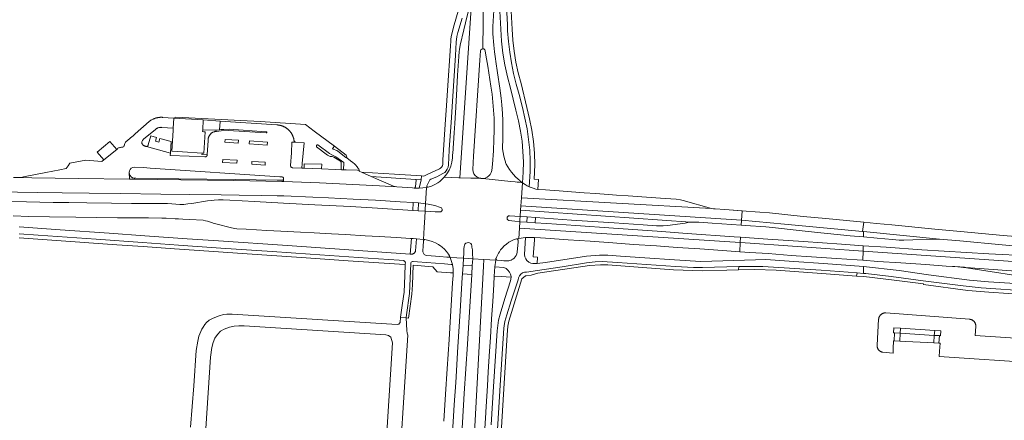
# Model space of a CAD drawing. Extents: x 146402 to 164798, y 455483 to 464134.
# Tile 354 of 575: x 157034 to 157474, y 461541 to 461721. Entities that reach past the tile are written whole.
import ezdxf

# ---------------------------------------------------------------- set-up
doc = ezdxf.new("R2010")
doc.units = 0
doc.header["$LTSCALE"] = 0.2
for name, color, linetype, lineweight in [('B-XX-VH-VERHARDING_ASFALT-GV', 252, 'CONTINUOUS', 18), ('B-XX-VH-VERHARDING_BETONSTRAATSTEEN-GV', 252, 'CONTINUOUS', 18), ('B-XX-VH-VERHARDING_TEGEL-GV', 252, 'CONTINUOUS', 18)]:
    doc.layers.add(name, color=color, linetype=linetype, lineweight=lineweight)

msp = doc.modelspace()

# ---------------------------------------------------------------- linework, layer by layer
at = {"layer": 'B-XX-VH-VERHARDING_ASFALT-GV'}
for points in [[(157234.885, 461725.305), (157233.417, 461719.253), (157232.672, 461716.098), (157231.012, 461709.293), (157230.743, 461707.341), (157230.545, 461706.343), (157230.398, 461704.109), (157229.873, 461695.892), (157229.485, 461689.658), (157228.987, 461681.48), (157228.554, 461674.27), (157228.284, 461670.054), (157227.672, 461660.817), (157227.642, 461660.288), (157227.528, 461658.85), (157227.263, 461656.946), (157226.752, 461655.093), (157226.005, 461653.322), (157225.033, 461651.664), (157223.854, 461650.146), (157230.367, 461649.963), (157230.919, 461649.947), (157232.758, 461679.013), (157236.322, 461732.606)], [(157241.406, 461731.475), (157241.093, 461707.656), (157241.577, 461707.549), (157241.959, 461707.233), (157242.155, 461706.778), (157242.524, 461704.803), (157243.338, 461699.895), (157244.725, 461690.96), (157245.253, 461687.397), (157245.664, 461683.818), (157245.957, 461680.227), (157246.131, 461676.629), (157246.187, 461673.027), (157246.181, 461671.009), (157246.111, 461667), (157245.878, 461662.006), (157245.449, 461656.015), (157245.175, 461653.218), (157244.907, 461652.3), (157244.444, 461651.462), (157243.808, 461650.747), (157243.031, 461650.189), (157242.15, 461649.816), (157241.209, 461649.645), (157240.8, 461649.662), (157241.205, 461649.606), (157249.448, 461648.759), (157253.651, 461648.307), (157255.616, 461648.095), (157256.505, 461647.999), (157257.173, 461647.928), (157257.422, 461647.901), (157258.326, 461647.804), (157258.899, 461647.742), (157258.477, 461648.045), (157257.889, 461648.439), (157257.609, 461648.694), (157256.96, 461649.293), (157255.786, 461650.317), (157254.832, 461651.377), (157253.938, 461652.489), (157253.106, 461653.648), (157252.34, 461654.851), (157251.641, 461656.094), (157251.334, 461656.786), (157251.24, 461657.056), (157250.939, 461657.935), (157250.481, 461659.543), (157250.158, 461661.182), (157249.971, 461662.843), (157249.921, 461664.514), (157250.01, 461666.183), (157250.06, 461668.172), (157250.068, 461671.173), (157250.059, 461673.396), (157250.019, 461675.584), (157249.876, 461678.611), (157249.594, 461682.592), (157249.288, 461685.572), (157249.039, 461687.797), (157248.753, 461690.007), (157247.764, 461696.931), (157247.006, 461701.893), (157246.823, 461703.114), (157246.368, 461706.301), (157246.017, 461709.297), (157245.643, 461714.311), (157245.641, 461716.322), (157245.664, 461717.55), (157246.115, 461724.755)], [(157248.514, 461727.178), (157249.119, 461716.467), (157249.462, 461711.087), (157250.077, 461705.732), (157250.961, 461700.414), (157252.113, 461695.148), (157253.529, 461689.947), (157255.938, 461680.212), (157257.014, 461675.345), (157257.966, 461670.844), (157258.66, 461666.295), (157259.093, 461661.715), (157259.265, 461657.117), (157259.174, 461652.517), (157258.899, 461647.742), (157260.059, 461646.87), (157260.987, 461646.304), (157261.877, 461645.865), (157262.291, 461652.756), (157262.33, 461657.551), (157262.11, 461662.341), (157261.631, 461667.113), (157260.895, 461671.851), (157259.904, 461676.543), (157258.83, 461681.422), (157257.367, 461687.235), (157256.015, 461691.875), (157254.859, 461696.567), (157253.901, 461701.304), (157253.143, 461706.077), (157252.586, 461710.877), (157252.231, 461715.697), (157252.102, 461718.309), (157251.525, 461729.385)], [(157230.119, 461724.405), (157228.332, 461718.383), (157227.371, 461714.941), (157226.961, 461712.997), (157226.842, 461711.993), (157226.753, 461710.99), (157226.619, 461709.015), (157225.288, 461689.024), (157224.7, 461680.03), (157224.423, 461676), (157223.285, 461658.01), (157223.179, 461655.992), (157223.027, 461655.342), (157222.719, 461654.749), (157222.272, 461654.252), (157221.717, 461653.882), (157221.086, 461653.662), (157220.041, 461653.162), (157216.53, 461651.482), (157214.734, 461650.723), (157213.729, 461650.769), (157213.597, 461649.042), (157212.693, 461645.221), (157215.891, 461645.574), (157215.894, 461645.626), (157216.448, 461645.719), (157216.655, 461645.722), (157216.447, 461645.731), (157216.262, 461645.826), (157216.132, 461645.989), (157216.082, 461646.191), (157216.12, 461646.396), (157217.288, 461648.764), (157217.489, 461649.074), (157217.84, 461649.286), (157220.626, 461650.383), (157223.287, 461651.782), (157224.078, 461652.321), (157224.741, 461653.012), (157225.246, 461653.825), (157225.572, 461654.725), (157225.705, 461655.673), (157226.118, 461662.239), (157226.145, 461662.532), (157226.952, 461674.607), (157227.715, 461686.389), (157228.902, 461704.668), (157229.277, 461710.57), (157229.576, 461713.109), (157229.962, 461714.853), (157231.959, 461721.286)], [(157023.969, 461643.712), (157041.976, 461643.418), (157052.993, 461643.252), (157065.01, 461643.066), (157079.053, 461642.867), (157097.045, 461642.568), (157110.058, 461642.401), (157124.084, 461642.237), (157132.106, 461642.153), (157142.116, 461641.982), (157149.124, 461641.873), (157152.121, 461641.863), (157165.109, 461641.315), (157172.123, 461641.035), (157183.117, 461640.431), (157193.095, 461639.891), (157204.15, 461639.225), (157209.971, 461638.859), (157212.295, 461638.713), (157215.489, 461638.347), (157215.891, 461645.574), (157212.693, 461645.221), (157210.59, 461645.308), (157210.489, 461645.312), (157209.742, 461645.372), (157202.741, 461645.835), (157194.869, 461646.331), (157168.037, 461647.706), (157151.948, 461648.286), (157151.305, 461648.309), (157129.707, 461648.656), (157106.089, 461648.969), (157085.545, 461649.242), (157083.075, 461649.281), (157060.291, 461649.642), (157039.447, 461649.967), (157034.194, 461650.042), (157031.168, 461650.088)], [(157031.064, 461632.866), (157038.07, 461632.653), (157047.329, 461632.482), (157059.106, 461632.309), (157068.381, 461632.151), (157077.746, 461632.076), (157086.351, 461632.009), (157087.566, 461632.002), (157091.568, 461631.97), (157097.569, 461631.93), (157099.575, 461631.881), (157103.585, 461631.617), (157104.817, 461631.559), (157105.045, 461631.554), (157107.018, 461631.445), (157110.004, 461631.244), (157116.023, 461630.904), (157117.039, 461630.703), (157118.027, 461630.454), (157120.176, 461629.792), (157120.525, 461629.702), (157122.294, 461629.217), (157128.135, 461627.652), (157130.058, 461627.194), (157131.047, 461627.119), (157135.273, 461626.882), (157144.518, 461626.393), (157150.724, 461626.058), (157159.547, 461625.614), (157165.702, 461625.303), (157173.483, 461624.871), (157179.732, 461624.531), (157188.477, 461624.036), (157194.707, 461623.67), (157202.462, 461623.197), (157208.711, 461622.835), (157209.166, 461622.794), (157210.044, 461622.715), (157211.524, 461622.572), (157214.562, 461622.302), (157214.87, 461627.648), (157215.131, 461632.191), (157215.292, 461634.98), (157212.173, 461635.203), (157209.893, 461635.352), (157193.967, 461636.39), (157181.978, 461637.053), (157165.968, 461637.904), (157151.953, 461638.612), (157138.965, 461639.283), (157127.966, 461639.879), (157124.977, 461640.047), (157122.959, 461640.051), (157120.958, 461639.966), (157119.983, 461639.841), (157117.979, 461639.563), (157111.039, 461638.497), (157109.256, 461638.218), (157107.459, 461638.054), (157105.655, 461638.006), (157103.851, 461638.074), (157102.056, 461638.258), (157100.044, 461638.357), (157098.053, 461638.397), (157084.048, 461638.494), (157075.002, 461638.578), (157064.002, 461638.713), (157055.978, 461638.811), (157048.972, 461638.918), (157036.975, 461639.16), (157022.988, 461639.502)], [(157033.729, 461624.827), (157042.274, 461624.221), (157068.204, 461622.407), (157088.866, 461620.948), (157105.088, 461619.821), (157124.026, 461618.506), (157146.956, 461616.94), (157163.919, 461615.75), (157189.822, 461613.975), (157203.764, 461613.024), (157205.527, 461612.881), (157205.616, 461612.872), (157205.704, 461612.856), (157205.791, 461612.832), (157205.874, 461612.8), (157205.955, 461612.761), (157206.032, 461612.715), (157206.104, 461612.662), (157206.171, 461612.603), (157206.233, 461612.538), (157206.289, 461612.468), (157206.338, 461612.393), (157206.381, 461612.314), (157206.416, 461612.232), (157206.444, 461612.147), (157206.464, 461612.059), (157206.476, 461611.971), (157206.48, 461611.881), (157206.478, 461611.811), (157206.444, 461611.402), (157206.449, 461611.104), (157206.227, 461606.285), (157205.881, 461598.778), (157205.255, 461593.8), (157204.345, 461587.625), (157206.817, 461587.221), (157206.975, 461588.56), (157208.346, 461598.104), (157208.914, 461611.602), (157208.97, 461611.9), (157209.12, 461612.162), (157209.349, 461612.36), (157209.631, 461612.472), (157209.933, 461612.484), (157211.95, 461612.374), (157223.931, 461611.478), (157226.933, 461611.217), (157227.622, 461611.163), (157226.455, 461614.293), (157226.279, 461614.766), (157226.228, 461614.599), (157226.116, 461614.466), (157225.959, 461614.388), (157225.097, 461614.424), (157221.969, 461614.65), (157219.992, 461614.821), (157216.074, 461615.124), (157215.465, 461615.312), (157214.942, 461615.678), (157214.556, 461616.185), (157214.343, 461616.786), (157214.324, 461617.424), (157214.433, 461619.182), (157214.64, 461621.773), (157214.662, 461621.936), (157214.738, 461622.083), (157214.859, 461622.195), (157215.01, 461622.259), (157214.562, 461622.302), (157211.524, 461622.572), (157211.078, 461617.305), (157211.027, 461617.131), (157210.96, 461616.962), (157210.879, 461616.8), (157210.784, 461616.645), (157210.676, 461616.5), (157210.556, 461616.364), (157210.424, 461616.24), (157210.281, 461616.128), (157210.13, 461616.029), (157209.97, 461615.943), (157209.803, 461615.872), (157209.63, 461615.816), (157209.454, 461615.776), (157209.274, 461615.751), (157209.093, 461615.742), (157209.064, 461615.742), (157208.643, 461615.771), (157153.743, 461619.581), (157122.936, 461621.702), (157108.963, 461622.662), (157089.984, 461624.025), (157074.042, 461625.099), (157052.119, 461626.652), (157033.793, 461627.935)], [(157496.007, 461622.266), (157473.9, 461624.112), (157454.766, 461625.848), (157443.268, 461627.014), (157424.124, 461628.828), (157417.193, 461629.491), (157411.492, 461630.036), (157410.94, 461625.88), (157411.353, 461625.84), (157445.422, 461622.457), (157454.433, 461621.667), (157473.344, 461619.929), (157486.307, 461618.73)], [(157246.14, 461512.663), (157249.074, 461559.633), (157250.551, 461582.659), (157250.674, 461583.678), (157251.045, 461585.671), (157251.813, 461588.569), (157253.782, 461594.833), (157256.886, 461604.297), (157257.059, 461605.231), (157257.467, 461606.089), (157258.083, 461606.812), (157258.865, 461607.352), (157259.759, 461607.671), (157260.706, 461607.749), (157265.536, 461608.508), (157276.553, 461610.173), (157287.45, 461611.848), (157291.423, 461612.299), (157294.454, 461612.414), (157301.429, 461612), (157327.32, 461610.196), (157335.397, 461609.749), (157339.344, 461609.773), (157355.619, 461610.226), (157358.381, 461610.303), (157366.395, 461610.319), (157392.418, 461608.659), (157408.485, 461607.398), (157411.427, 461607.167), (157411.427, 461610.264), (157393.518, 461611.566), (157380.286, 461612.506), (157367.712, 461613.335), (157363.016, 461613.277), (157338.636, 461612.543), (157326.93, 461613.191), (157313.638, 461614.136), (157302.779, 461614.881), (157297.041, 461615.282), (157293.359, 461615.393), (157287.446, 461614.8), (157269.161, 461612.055), (157265.446, 461611.587), (157264.525, 461611.545), (157263.518, 461611.533), (157262.538, 461611.762), (157261.641, 461612.22), (157260.881, 461612.88), (157260.301, 461613.703), (157259.935, 461614.641), (157259.805, 461615.639), (157260.222, 461623.295), (157257.226, 461622.742), (157256.432, 461622.595), (157256.613, 461622.522), (157256.761, 461622.394), (157256.859, 461622.226), (157256.898, 461622.035), (157256.867, 461621.329), (157256.53, 461616.641), (157256.35, 461615.889), (157256.046, 461615.179), (157255.627, 461614.53), (157255.105, 461613.96), (157254.494, 461613.487), (157253.969, 461613.186), (157253.792, 461613.112), (157253.638, 461613.051), (157253.215, 461612.912), (157252.78, 461612.814), (157252.338, 461612.757), (157251.893, 461612.743), (157251.448, 461612.771), (157250.485, 461612.846), (157249.469, 461612.928), (157247.506, 461613.101), (157247.275, 461613.176), (157247.097, 461613.341), (157247.005, 461613.565), (157246.948, 461613.113), (157246.573, 461610.148), (157250.58, 461609.806), (157251.536, 461609.294), (157252.366, 461608.597), (157253.035, 461607.745), (157253.515, 461606.773), (157253.785, 461605.723), (157253.813, 461605.494), (157253.517, 461603.883), (157251.036, 461595.966), (157248.831, 461588.928), (157248.067, 461586.222), (157247.494, 461581.464), (157245.945, 461556.523), (157244.879, 461539.478)], [(157227.455, 461533.347), (157228.378, 461548.345), (157228.992, 461558.322), (157229.971, 461574.35), (157230.974, 461590.321), (157231.927, 461605.302), (157232.025, 461606.974), (157232.289, 461610.919), (157232.446, 461613.981), (157226.455, 461614.293), (157227.622, 461611.163), (157227.856, 461609.261), (157227.868, 461607.376), (157227.827, 461606.247), (157227.619, 461603.004), (157227.288, 461597.826), (157226.658, 461587.815), (157226.028, 461577.633), (157225.183, 461564.422), (157224.473, 461553.203), (157223.683, 461541.002)], [(157241.687, 461533.199), (157242.271, 461542.477), (157242.613, 461547.684), (157243.179, 461556.93), (157243.57, 461563.122), (157244.148, 461572.364), (157244.524, 461578.555), (157245.045, 461586.792), (157245.533, 461594.631), (157246.015, 461602.218), (157246.268, 461605.977), (157246.573, 461610.148), (157246.948, 461613.113), (157241.625, 461613.437), (157241.453, 461610.42), (157235.459, 461500)], [(157483.998, 461602.297), (157467.274, 461603.419), (157458.825, 461604.184), (157440.513, 461606.574), (157427.339, 461608.408), (157411.427, 461610.264), (157411.427, 461607.167), (157412.387, 461607.092), (157423.775, 461605.732), (157438.146, 461603.844), (157455.927, 461601.536), (157464.046, 461600.707), (157486.003, 461599.169)]]:
    msp.add_lwpolyline(points, dxfattribs=at)
for points in [[(157241.406, 461731.475), (157236.322, 461732.606), (157232.758, 461679.013), (157230.919, 461649.947), (157235.781, 461649.81), (157240.228, 461649.691), (157239.329, 461649.933), (157238.482, 461650.378), (157237.754, 461650.999), (157237.179, 461651.764), (157236.787, 461652.637), (157236.596, 461653.574), (157236.988, 461659.592), (157239.79, 461702.535), (157240.065, 461706.739), (157240.244, 461707.201), (157240.614, 461707.531), (157241.093, 461707.656)], [(157230.367, 461649.963), (157223.854, 461650.146), (157222.487, 461648.795), (157222.255, 461648.61), (157222.06, 461648.449), (157221.874, 461648.322), (157220.983, 461647.684), (157219.593, 461646.878), (157218.146, 461646.223), (157216.655, 461645.722), (157216.448, 461645.719), (157215.894, 461645.626), (157215.891, 461645.574), (157215.489, 461638.347), (157216.687, 461638.192), (157219.625, 461637.504), (157222.195, 461636.673), (157222.587, 461636.486), (157222.866, 461636.153), (157222.982, 461635.734), (157222.913, 461635.305), (157222.672, 461634.944), (157222.303, 461634.715), (157221.872, 461634.66), (157219.878, 461634.771), (157215.292, 461634.98), (157215.131, 461632.191), (157214.87, 461627.648), (157214.562, 461622.302), (157215.01, 461622.259), (157215.175, 461622.268), (157216.95, 461621.915), (157218.446, 461621.461), (157219.909, 461620.857), (157221.294, 461620.091), (157222.356, 461619.373), (157222.768, 461619.037), (157223.052, 461618.799), (157223.781, 461618.171), (157224.831, 461617.025), (157225.777, 461615.733), (157226.17, 461615.091), (157226.258, 461614.94), (157226.279, 461614.766), (157226.455, 461614.293), (157232.446, 461613.981), (157232.564, 461616.204), (157232.658, 461618.206), (157232.779, 461619.168), (157232.872, 461619.733), (157233.141, 461620.239), (157233.559, 461620.631), (157234.081, 461620.869), (157234.651, 461620.926), (157235.209, 461620.797), (157235.697, 461620.496), (157236.062, 461620.054), (157236.265, 461619.519), (157236.286, 461618.946), (157236.473, 461617.655), (157236.576, 461616.124), (157236.607, 461613.742), (157241.625, 461613.437), (157246.948, 461613.113), (157247.005, 461613.565), (157247.015, 461613.807), (157247.126, 461614.023), (157247.442, 461614.75), (157248.132, 461616.155), (157248.534, 461616.826), (157249.101, 461617.668), (157249.448, 461618.113), (157249.744, 461618.442), (157250.651, 461619.423), (157251.653, 461620.306), (157252.739, 461621.083), (157253.899, 461621.746), (157255.12, 461622.288), (157255.719, 461622.508), (157256.237, 461622.605), (157256.432, 461622.595), (157257.226, 461622.742), (157257.479, 461627.385), (157257.635, 461630.251), (157255.444, 461630.461), (157252.76, 461630.89), (157252.369, 461631.08), (157252.088, 461631.413), (157251.967, 461631.83), (157252.025, 461632.261), (157252.253, 461632.632), (157252.611, 461632.878), (157253.039, 461632.958), (157257.801, 461632.617), (157258.006, 461635.435), (157258.148, 461637.391), (157258.402, 461640.892), (157258.899, 461647.742), (157258.326, 461647.804), (157257.422, 461647.901), (157257.173, 461647.928), (157256.505, 461647.999), (157255.616, 461648.095), (157253.651, 461648.307), (157249.448, 461648.759), (157241.205, 461649.606), (157240.8, 461649.662), (157240.253, 461649.684), (157240.228, 461649.691), (157235.781, 461649.81), (157230.919, 461649.947)], [(157260.059, 461646.87), (157258.899, 461647.742), (157258.402, 461640.892), (157343.467, 461636.197), (157330.729, 461639.833), (157329.551, 461640.077), (157327.566, 461640.37), (157320.576, 461640.835), (157316.355, 461641.124), (157306.167, 461641.863), (157300.945, 461642.215), (157291.748, 461642.89), (157286.493, 461643.25), (157273.317, 461644.175), (157271.078, 461644.32), (157269.182, 461644.468), (157265.723, 461644.737), (157264.913, 461644.861), (157263.587, 461645.291), (157262.745, 461645.571), (157262.258, 461645.735), (157261.877, 461645.865), (157260.987, 461646.304)], [(157215.489, 461638.347), (157212.295, 461638.713), (157212.173, 461635.203), (157215.292, 461634.98), (157215.326, 461635.986), (157215.446, 461637.978)], [(157356.85, 461630.94), (157258.148, 461637.391), (157258.006, 461635.435), (157334.079, 461630.012), (157335.285, 461630.086), (157336.493, 461630.107), (157337.701, 461630.074), (157343.723, 461629.666), (157356.718, 461628.727)], [(157343.467, 461636.197), (157258.402, 461640.892), (157258.148, 461637.391), (157356.85, 461630.94), (157357.087, 461634.927), (157357.098, 461635.113), (157353.269, 461635.412), (157349.44, 461635.7), (157344.972, 461636.016), (157344.25, 461636.09)], [(157260.999, 461632.422), (157257.801, 461632.617), (157257.732, 461631.416), (157257.71, 461630.952), (157257.635, 461630.251), (157260.84, 461630.051)], [(157334.079, 461630.012), (157258.006, 461635.435), (157257.801, 461632.617), (157260.999, 461632.422), (157264.684, 461632.158), (157280.829, 461631.039), (157299.81, 461629.729), (157312.774, 461628.829), (157318.759, 461628.408), (157321.764, 461628.397), (157323.753, 461628.579), (157331.683, 461629.704), (157332.878, 461629.885)], [(157356.857, 461635.176), (157349.44, 461635.7), (157353.269, 461635.412), (157357.098, 461635.113), (157357.087, 461634.927), (157356.85, 461630.94), (157376.126, 461629.137), (157410.94, 461625.88), (157411.492, 461630.036), (157403.768, 461630.775), (157394.596, 461631.647), (157384.416, 461632.647), (157369.297, 461634.233), (157365.044, 461634.579)], [(157260.84, 461630.051), (157257.635, 461630.251), (157257.479, 461627.385), (157356.258, 461620.983), (157356.399, 461623.351), (157356.399, 461623.356), (157353.575, 461623.555), (157332.548, 461625.063), (157319.06, 461625.992), (157299.633, 461627.361), (157282.665, 461628.549), (157269.717, 461629.466), (157264.591, 461629.772)], [(157376.126, 461629.137), (157356.85, 461630.94), (157356.718, 461628.727), (157358.668, 461628.586), (157367.67, 461627.943), (157370.662, 461627.668), (157382.601, 461626.279), (157389.537, 461625.533), (157405.497, 461624.028), (157411.353, 461623.492), (157411.353, 461625.84), (157410.94, 461625.88)], [(157356.258, 461620.983), (157257.479, 461627.385), (157257.226, 461622.742), (157260.222, 461623.295), (157264.239, 461623.221), (157266.968, 461623.046), (157269.206, 461622.899), (157279.339, 461622.193), (157289.156, 461621.512), (157299.348, 461620.799), (157308.569, 461620.158), (157318.733, 461619.48), (157327.992, 461618.812), (157338.197, 461618.093), (157348.378, 461617.399), (157356.065, 461616.859)], [(157368.545, 461622.502), (157356.399, 461623.356), (157356.399, 461623.351), (157356.258, 461620.983), (157360.73, 461620.67), (157411.277, 461617.118), (157411.233, 461619.538), (157401.532, 461620.194), (157384.539, 461621.361)], [(157445.422, 461622.457), (157411.353, 461625.84), (157411.353, 461623.492), (157417.426, 461622.936), (157424.417, 461622.301), (157427.403, 461622.053), (157428.413, 461622.006), (157429.393, 461622.012), (157433.383, 461622.151), (157444.405, 461622.474)], [(157360.73, 461620.67), (157356.258, 461620.983), (157356.065, 461616.859), (157360.564, 461616.543), (157368.782, 461616.002), (157378.981, 461615.237), (157388.19, 461614.625), (157399.358, 461613.839), (157408.603, 461613.213), (157411.151, 461613.03), (157411.277, 461617.118)], [(157421.514, 461618.842), (157411.233, 461619.538), (157411.277, 461617.118), (157500, 461611.055), (157547.458, 461607.708), (157547.64, 461610.73), (157544.611, 461610.933), (157515.976, 461612.855), (157500.954, 461613.914), (157500, 461613.981), (157490.98, 461614.619), (157485.456, 461615.015), (157467.422, 461615.943), (157447.45, 461617.109), (157437.472, 461617.739)], [(157500, 461611.055), (157411.277, 461617.118), (157411.151, 461613.03), (157417.809, 461612.556), (157428.057, 461611.848), (157439.226, 461611.072), (157448.418, 461610.424), (157451.157, 461610.324), (157452.273, 461610.198), (157454.42, 461610.05), (157455.116, 461610.005), (157455.811, 461609.952), (157456.506, 461609.89), (157457.2, 461609.82), (157500, 461606.694), (157547.203, 461603.48), (157547.458, 461607.708)], [(157241.625, 461613.437), (157236.607, 461613.742), (157236.432, 461610.686), (157236.223, 461606.714), (157234.281, 461575.456), (157233.577, 461564.451), (157232.849, 461553.449), (157231.234, 461527.487), (157231.233, 461526.474), (157232.449, 461504.479), (157232.456, 461503.472), (157232.268, 461500), (157231.915, 461493.469), (157232.044, 461492.492), (157234.092, 461483.704), (157234.48, 461481.955), (157235.459, 461500), (157241.453, 461610.42)], [(157236.607, 461613.742), (157232.446, 461613.981), (157232.289, 461610.919), (157236.432, 461610.686)], [(157454.42, 461610.05), (157452.273, 461610.198), (157457.491, 461609.608), (157466.155, 461608.332), (157481.459, 461605.926), (157490.531, 461604.67), (157498.179, 461603.606), (157500, 461603.454), (157504.444, 461603.082), (157521.947, 461601.873), (157543.998, 461600.531), (157545.479, 461600.424), (157545.944, 461600.354), (157547.01, 461600.28), (157547.203, 461603.48), (157500, 461606.694), (157457.2, 461609.82), (157456.506, 461609.89), (157455.811, 461609.952), (157455.116, 461610.005)]]:
    msp.add_lwpolyline(points, close=True, dxfattribs=at)
at = {"layer": 'B-XX-VH-VERHARDING_BETONSTRAATSTEEN-GV'}
for points in [[(157241.577, 461707.549), (157241.093, 461707.656), (157240.614, 461707.531), (157240.244, 461707.201), (157240.065, 461706.739), (157239.79, 461702.535), (157236.988, 461659.592), (157236.596, 461653.574), (157236.787, 461652.637), (157237.179, 461651.764), (157237.754, 461650.999), (157238.482, 461650.378), (157239.329, 461649.933), (157240.228, 461649.691), (157240.253, 461649.684), (157240.8, 461649.662), (157241.209, 461649.645), (157242.15, 461649.816), (157243.031, 461650.189), (157243.808, 461650.747), (157244.444, 461651.462), (157244.907, 461652.3), (157245.175, 461653.218), (157245.449, 461656.015), (157245.878, 461662.006), (157246.111, 461667), (157246.181, 461671.009), (157246.187, 461673.027), (157246.131, 461676.629), (157245.957, 461680.227), (157245.664, 461683.818), (157245.253, 461687.397), (157244.725, 461690.96), (157243.338, 461699.895), (157242.524, 461704.803), (157242.155, 461706.778), (157241.959, 461707.233)], [(157097.663, 461676.977), (157097.403, 461676.985), (157097.143, 461676.985), (157096.883, 461676.977), (157096.624, 461676.961), (157096.365, 461676.937), (157096.107, 461676.905), (157095.85, 461676.866), (157095.594, 461676.818), (157095.34, 461676.762), (157095.088, 461676.699), (157094.838, 461676.628), (157094.59, 461676.549), (157094.344, 461676.463), (157094.102, 461676.369), (157093.862, 461676.268), (157093.626, 461676.159), (157093.393, 461676.044), (157093.164, 461675.921), (157092.938, 461675.791), (157092.717, 461675.654), (157092.5, 461675.511), (157092.288, 461675.361), (157092.08, 461675.204), (157091.895, 461675.056), (157085.672, 461669.623), (157084.685, 461668.761), (157083.531, 461667.769), (157081.99, 461666.491), (157081.728, 461666.302), (157081.501, 461666.073), (157081.313, 461665.81), (157081.17, 461665.521), (157081.075, 461665.212), (157080.759, 461664.277), (157080.604, 461664.01), (157080.385, 461663.792), (157080.118, 461663.638), (157079.821, 461663.557), (157079.512, 461663.555), (157079.124, 461663.535), (157078.811, 461663.485), (157078.506, 461663.397), (157078.215, 461663.273), (157077.941, 461663.114), (157077.688, 461662.922), (157077.374, 461662.657), (157071.615, 461657.887), (157070.796, 461657.209), (157063.501, 461657.85), (157056.349, 461656.416), (157055.605, 461655.297), (157054.765, 461654.034), (157051.923, 461653.492), (157045.613, 461652.288), (157035.77, 461650.419), (157034.761, 461650.123), (157034.194, 461650.042), (157039.447, 461649.967), (157060.291, 461649.642), (157083.075, 461649.281), (157082.942, 461652.3), (157083.068, 461653.026), (157083.403, 461653.683), (157083.916, 461654.212), (157084.563, 461654.566), (157085.286, 461654.713), (157089.301, 461654.462), (157092.29, 461654.247), (157150.305, 461650.406), (157151.316, 461650.341), (157151.67, 461650.217), (157151.922, 461649.939), (157152.01, 461649.574), (157151.948, 461648.286), (157168.037, 461647.706), (157194.869, 461646.331), (157202.741, 461645.835), (157201.947, 461645.993), (157201.136, 461646.223), (157200.203, 461646.634), (157195.615, 461648.595), (157191.225, 461650.547), (157186.853, 461652.492), (157186.129, 461652.813), (157185.008, 461653.312), (157180.013, 461653.477), (157178.702, 461653.523), (157177.875, 461653.551), (157175.024, 461653.65), (157169.051, 461653.916), (157161.169, 461654.265), (157160.169, 461654.304), (157156.105, 461654.423), (157156.015, 461654.43), (157155.926, 461654.445), (157155.838, 461654.467), (157155.753, 461654.497), (157155.671, 461654.535), (157155.592, 461654.58), (157155.518, 461654.631), (157155.449, 461654.689), (157155.385, 461654.753), (157155.327, 461654.822), (157155.275, 461654.896), (157155.23, 461654.975), (157155.192, 461655.057), (157155.161, 461655.142), (157155.139, 461655.229), (157155.124, 461655.318), (157155.119, 461655.364), (157155.519, 461661.038), (157155.749, 461665.928), (157157.433, 461665.797), (157157.353, 461665.81), (157157.275, 461665.831), (157157.199, 461665.86), (157157.127, 461665.896), (157157.058, 461665.939), (157156.994, 461665.989), (157156.936, 461666.044), (157156.883, 461666.106), (157156.836, 461666.172), (157156.796, 461666.242), (157156.763, 461666.316), (157156.738, 461666.393), (157156.72, 461666.472), (157156.701, 461666.615), (157156.678, 461666.758), (157156.654, 461666.901), (157156.627, 461667.043), (157156.597, 461667.185), (157156.565, 461667.326), (157156.53, 461667.466), (157156.493, 461667.606), (157156.453, 461667.745), (157156.411, 461667.884), (157156.367, 461668.021), (157156.32, 461668.158), (157156.271, 461668.294), (157156.219, 461668.429), (157156.164, 461668.563), (157156.108, 461668.697), (157156.049, 461668.829), (157155.988, 461668.96), (157155.924, 461669.09), (157155.858, 461669.219), (157155.79, 461669.346), (157155.72, 461669.473), (157155.647, 461669.598), (157155.572, 461669.722), (157155.495, 461669.844), (157155.416, 461669.965), (157155.334, 461670.085), (157155.251, 461670.203), (157155.165, 461670.32), (157155.078, 461670.435), (157154.988, 461670.548), (157154.896, 461670.66), (157154.803, 461670.771), (157154.707, 461670.879), (157154.61, 461670.986), (157154.51, 461671.091), (157154.409, 461671.195), (157154.306, 461671.296), (157154.201, 461671.396), (157154.094, 461671.494), (157153.986, 461671.59), (157153.876, 461671.684), (157153.764, 461671.776), (157153.651, 461671.866), (157153.536, 461671.954), (157153.42, 461672.04), (157153.302, 461672.124), (157153.183, 461672.205), (157153.062, 461672.285), (157152.94, 461672.362), (157152.816, 461672.438), (157152.691, 461672.511), (157152.565, 461672.581), (157152.438, 461672.65), (157152.309, 461672.716), (157152.179, 461672.78), (157152.048, 461672.842), (157151.916, 461672.901), (157151.783, 461672.958), (157151.649, 461673.013), (157151.514, 461673.065), (157151.379, 461673.115), (157151.242, 461673.163), (157151.104, 461673.207), (157150.966, 461673.25), (157150.827, 461673.29), (157150.687, 461673.328), (157150.547, 461673.363), (157150.406, 461673.395), (157150.264, 461673.425), (157150.122, 461673.453), (157149.98, 461673.478), (157149.837, 461673.501), (157149.694, 461673.521), (157149.55, 461673.538), (157149.406, 461673.553), (157149.262, 461673.565), (157149.117, 461673.575), (157148.973, 461673.582), (157123.632, 461675.275), (157123.626, 461675.167), (157123.378, 461671.408), (157123.929, 461671.465), (157125.237, 461671.55), (157127.694, 461671.61), (157144.261, 461670.52), (157144.306, 461670.523), (157144.352, 461670.519), (157144.396, 461670.506), (157144.437, 461670.487), (157144.473, 461670.46), (157144.505, 461670.427), (157144.53, 461670.389), (157144.549, 461670.348), (157144.56, 461670.304), (157144.563, 461670.258), (157144.558, 461670.213), (157144.545, 461670.169), (157144.525, 461670.128), (157144.498, 461670.092), (157144.465, 461670.06), (157144.427, 461670.035), (157144.385, 461670.017), (157144.341, 461670.007), (157144.295, 461670.004), (157144.257, 461670.008), (157127.227, 461671.094), (157124.11, 461670.959), (157122.08, 461670.687), (157121.265, 461670.578), (157121.094, 461670.536), (157120.925, 461670.486), (157120.759, 461670.428), (157120.595, 461670.363), (157120.435, 461670.291), (157120.278, 461670.212), (157120.125, 461670.125), (157119.976, 461670.031), (157119.831, 461669.931), (157119.691, 461669.824), (157119.556, 461669.712), (157119.426, 461669.593), (157119.302, 461669.468), (157119.183, 461669.338), (157119.071, 461669.202), (157118.965, 461669.062), (157118.865, 461668.917), (157118.772, 461668.767), (157118.686, 461668.614), (157118.607, 461668.456), (157118.536, 461668.296), (157118.471, 461668.132), (157118.414, 461667.965), (157118.365, 461667.796), (157118.323, 461667.625), (157118.29, 461667.453), (157118.264, 461667.278), (157118.246, 461667.103), (157118.236, 461666.927), (157118.234, 461666.751), (157118.24, 461666.576), (157118.25, 461666.445), (157117.866, 461660.362), (157117.856, 461660.198), (157117.851, 461660.143), (157117.848, 461660.109), (157117.832, 461660.02), (157117.809, 461659.934), (157117.777, 461659.85), (157117.739, 461659.769), (157117.693, 461659.692), (157117.641, 461659.619), (157117.582, 461659.551), (157117.518, 461659.488), (157117.448, 461659.432), (157117.374, 461659.382), (157117.295, 461659.339), (157117.213, 461659.303), (157117.128, 461659.274), (157117.041, 461659.253), (157116.952, 461659.24), (157116.862, 461659.236), (157116.816, 461659.236), (157109.812, 461659.659), (157101.348, 461659.892), (157101.407, 461660.901), (157090.709, 461663.959), (157090.626, 461663.956), (157090.543, 461663.96), (157090.46, 461663.973), (157090.38, 461663.994), (157090.301, 461664.022), (157090.196, 461664.04), (157090.071, 461664.07), (157089.947, 461664.107), (157089.826, 461664.152), (157089.708, 461664.204), (157089.593, 461664.263), (157089.483, 461664.33), (157089.376, 461664.403), (157089.275, 461664.482), (157089.179, 461664.568), (157089.088, 461664.659), (157089.003, 461664.756), (157088.924, 461664.858), (157088.851, 461664.965), (157088.785, 461665.076), (157088.727, 461665.191), (157088.675, 461665.309), (157088.631, 461665.431), (157088.595, 461665.554), (157088.566, 461665.68), (157088.586, 461666.08), (157088.925, 461666.675), (157089.397, 461667.172), (157094.663, 461671.583), (157094.705, 461671.617), (157094.851, 461671.726), (157095.001, 461671.828), (157095.156, 461671.924), (157095.315, 461672.014), (157095.477, 461672.095), (157095.643, 461672.17), (157095.812, 461672.238), (157095.984, 461672.298), (157096.158, 461672.35), (157096.335, 461672.395), (157096.513, 461672.432), (157096.693, 461672.461), (157096.874, 461672.482), (157097.055, 461672.495), (157097.237, 461672.5), (157097.419, 461672.497), (157097.601, 461672.486), (157102.662, 461672.123), (157102.924, 461676.613), (157097.923, 461676.961)], [(157141.611, 461675.1), (157103.761, 461677.097), (157102.924, 461676.613), (157116.108, 461675.778), (157123.632, 461675.275), (157148.973, 461673.582), (157149.117, 461673.575), (157149.262, 461673.565), (157149.406, 461673.553), (157149.55, 461673.538), (157149.694, 461673.521), (157149.837, 461673.501), (157149.98, 461673.478), (157150.122, 461673.453), (157150.264, 461673.425), (157150.406, 461673.395), (157150.547, 461673.363), (157150.687, 461673.328), (157150.827, 461673.29), (157150.966, 461673.25), (157151.104, 461673.207), (157151.242, 461673.163), (157151.379, 461673.115), (157151.514, 461673.065), (157151.649, 461673.013), (157151.783, 461672.958), (157151.916, 461672.901), (157152.048, 461672.842), (157152.179, 461672.78), (157152.309, 461672.716), (157152.438, 461672.65), (157152.565, 461672.581), (157152.691, 461672.511), (157152.816, 461672.438), (157152.94, 461672.362), (157153.062, 461672.285), (157153.183, 461672.205), (157153.302, 461672.124), (157153.42, 461672.04), (157153.536, 461671.954), (157153.651, 461671.866), (157153.764, 461671.776), (157153.876, 461671.684), (157153.986, 461671.59), (157154.094, 461671.494), (157154.201, 461671.396), (157154.306, 461671.296), (157154.409, 461671.195), (157154.51, 461671.091), (157154.61, 461670.986), (157154.707, 461670.879), (157154.803, 461670.771), (157154.896, 461670.66), (157154.988, 461670.548), (157155.078, 461670.435), (157155.165, 461670.32), (157155.251, 461670.203), (157155.334, 461670.085), (157155.416, 461669.965), (157155.495, 461669.844), (157155.572, 461669.722), (157155.647, 461669.598), (157155.72, 461669.473), (157155.79, 461669.346), (157155.858, 461669.219), (157155.924, 461669.09), (157155.988, 461668.96), (157156.049, 461668.829), (157156.108, 461668.697), (157156.164, 461668.563), (157156.219, 461668.429), (157156.271, 461668.294), (157156.32, 461668.158), (157156.367, 461668.021), (157156.411, 461667.884), (157156.453, 461667.745), (157156.493, 461667.606), (157156.53, 461667.466), (157156.565, 461667.326), (157156.597, 461667.185), (157156.627, 461667.043), (157156.654, 461666.901), (157156.678, 461666.758), (157156.701, 461666.615), (157156.72, 461666.472), (157156.738, 461666.393), (157156.763, 461666.316), (157156.796, 461666.242), (157156.836, 461666.172), (157156.883, 461666.106), (157156.936, 461666.044), (157156.994, 461665.989), (157157.058, 461665.939), (157157.127, 461665.896), (157157.199, 461665.86), (157157.275, 461665.831), (157157.353, 461665.81), (157157.433, 461665.797), (157157.492, 461665.792), (157161.162, 461665.572), (157160.343, 461656.277), (157160.169, 461654.304), (157161.169, 461654.265), (157161.247, 461656.243), (157169.136, 461655.95), (157169.051, 461653.916), (157175.024, 461653.65), (157177.875, 461653.551), (157177.713, 461653.793), (157177.768, 461656.969), (157177.435, 461657.309), (157174.461, 461659.203), (157173.725, 461659.389), (157172.872, 461659.477), (157171.678, 461660.057), (157166.734, 461663.794), (157166.706, 461664.332), (157166.822, 461664.566), (157167.073, 461664.692), (157167.369, 461664.666), (157172.501, 461660.723), (157173.624, 461660.179), (157174.468, 461659.804), (157175.411, 461659.331), (157178.916, 461656.783), (157178.973, 461656.351), (157178.946, 461656.279), (157178.854, 461653.731), (157178.702, 461653.523), (157180.013, 461653.477), (157185.008, 461653.312), (157186.129, 461652.813), (157185.885, 461653.369), (157185.675, 461653.734), (157185.451, 461654.09), (157185.214, 461654.437), (157184.964, 461654.775), (157184.701, 461655.104), (157184.426, 461655.422), (157184.139, 461655.729), (157183.84, 461656.025), (157183.531, 461656.31), (157183.21, 461656.583), (157182.88, 461656.843), (157182.602, 461657.048), (157180.408, 461658.671), (157179.896, 461659.05), (157176.247, 461661.822), (157175.807, 461662.108), (157174.262, 461662.74), (157173.894, 461662.964), (157173.894, 461663.054), (157174.766, 461664.076), (157165.727, 461670.82), (157161.844, 461673.788)], [(157095.139, 461667.919), (157092.597, 461668.625), (157091.493, 461664.687), (157091.48, 461664.621), (157091.456, 461664.541), (157091.425, 461664.464), (157091.387, 461664.39), (157091.342, 461664.319), (157091.29, 461664.254), (157091.232, 461664.194), (157091.169, 461664.14), (157091.101, 461664.091), (157091.028, 461664.05), (157090.952, 461664.016), (157090.873, 461663.989), (157090.792, 461663.97), (157090.709, 461663.959), (157101.407, 461660.901), (157101.71, 461666.094), (157096.632, 461667.504), (157096.178, 461665.866), (157094.684, 461666.281)], [(157144.261, 461670.52), (157127.694, 461671.61), (157125.237, 461671.55), (157123.929, 461671.465), (157123.378, 461671.408), (157122.372, 461671.304), (157121.23, 461671.261), (157115.839, 461671.45), (157115.786, 461670.588), (157116.285, 461670.557), (157116.983, 461670.514), (157116.39, 461660.944), (157115.691, 461660.988), (157115.532, 461660.998), (157115.486, 461660.299), (157117.851, 461660.143), (157117.856, 461660.198), (157117.866, 461660.362), (157118.25, 461666.445), (157118.24, 461666.576), (157118.234, 461666.751), (157118.236, 461666.927), (157118.246, 461667.103), (157118.264, 461667.278), (157118.29, 461667.453), (157118.323, 461667.625), (157118.365, 461667.796), (157118.414, 461667.965), (157118.471, 461668.132), (157118.536, 461668.296), (157118.607, 461668.456), (157118.686, 461668.614), (157118.772, 461668.767), (157118.865, 461668.917), (157118.965, 461669.062), (157119.071, 461669.202), (157119.183, 461669.338), (157119.302, 461669.468), (157119.426, 461669.593), (157119.556, 461669.712), (157119.691, 461669.824), (157119.831, 461669.931), (157119.976, 461670.031), (157120.125, 461670.125), (157120.278, 461670.212), (157120.435, 461670.291), (157120.595, 461670.363), (157120.759, 461670.428), (157120.925, 461670.486), (157121.094, 461670.536), (157121.265, 461670.578), (157122.08, 461670.687), (157124.11, 461670.959), (157127.227, 461671.094), (157144.257, 461670.008), (157144.295, 461670.004), (157144.341, 461670.007), (157144.385, 461670.017), (157144.427, 461670.035), (157144.465, 461670.06), (157144.498, 461670.092), (157144.525, 461670.128), (157144.545, 461670.169), (157144.558, 461670.213), (157144.563, 461670.258), (157144.56, 461670.304), (157144.549, 461670.348), (157144.53, 461670.389), (157144.505, 461670.427), (157144.473, 461670.46), (157144.437, 461670.487), (157144.396, 461670.506), (157144.352, 461670.519), (157144.306, 461670.523)], [(157077.374, 461662.657), (157074.357, 461666.226), (157068.611, 461661.455), (157071.615, 461657.887)], [(157131.847, 461666.731), (157125.872, 461667.094), (157125.759, 461665.797), (157131.775, 461665.41)], [(157131.847, 461666.731), (157131.775, 461665.41), (157125.759, 461665.797), (157125.872, 461667.094)], [(157144.717, 461665.879), (157136.767, 461666.412), (157136.664, 461665.086), (157144.623, 461664.588), (157144.693, 461664.584), (157144.778, 461665.875)], [(157144.778, 461665.875), (157144.693, 461664.584), (157144.623, 461664.588), (157136.664, 461665.086), (157136.767, 461666.412), (157144.717, 461665.879)], [(157157.433, 461665.797), (157155.749, 461665.928), (157155.519, 461661.038), (157155.119, 461655.364), (157155.124, 461655.318), (157155.139, 461655.229), (157155.161, 461655.142), (157155.192, 461655.057), (157155.23, 461654.975), (157155.275, 461654.896), (157155.327, 461654.822), (157155.385, 461654.753), (157155.449, 461654.689), (157155.518, 461654.631), (157155.592, 461654.58), (157155.671, 461654.535), (157155.753, 461654.497), (157155.838, 461654.467), (157155.926, 461654.445), (157156.015, 461654.43), (157156.105, 461654.423), (157160.169, 461654.304), (157160.343, 461656.277), (157161.162, 461665.572), (157157.492, 461665.792)], [(157131.258, 461657.761), (157124.78, 461658.175), (157124.679, 461656.837), (157131.18, 461656.408)], [(157124.679, 461656.837), (157124.78, 461658.175), (157131.258, 461657.761), (157131.18, 461656.408)], [(157143.834, 461656.931), (157137.881, 461657.279), (157137.79, 461655.97), (157143.784, 461655.589)], [(157137.79, 461655.97), (157137.881, 461657.279), (157143.834, 461656.931), (157143.784, 461655.589)], [(157169.136, 461655.95), (157161.247, 461656.243), (157161.169, 461654.265), (157169.051, 461653.916)], [(157083.036, 461651.568), (157082.942, 461652.3), (157083.075, 461649.281), (157085.545, 461649.242), (157106.089, 461648.969), (157129.707, 461648.656), (157151.305, 461648.309), (157151.948, 461648.286), (157152.01, 461649.574), (157151.913, 461649.212), (157151.654, 461648.94), (157151.297, 461648.825), (157149.178, 461648.869), (157130.315, 461649.198), (157105.221, 461649.514), (157085.959, 461649.752), (157085.178, 461649.786), (157084.463, 461649.965), (157083.832, 461650.346), (157083.341, 461650.897)], [(157427.921, 461582.675), (157424.918, 461582.872), (157424.858, 461580.539), (157425.302, 461580.519), (157427.815, 461580.381)], [(157445.971, 461581.496), (157443.223, 461581.676), (157443.054, 461579.37), (157445.329, 461579.33), (157445.827, 461579.298)]]:
    msp.add_lwpolyline(points, close=True, dxfattribs=at)
for points in [[(157202.638, 461502.947), (157207.663, 461579.591), (157207.309, 461580.479), (157207.084, 461581.552), (157206.817, 461587.221), (157204.345, 461587.625), (157204.092, 461585.162), (157203.87, 461584.939), (157203.509, 461584.434), (157202.806, 461584.247), (157128.958, 461588.983), (157126.699, 461588.995), (157125.219, 461588.788), (157123.277, 461588.153), (157120.557, 461587.147), (157118.745, 461586.179), (157117.526, 461585.158), (157116.769, 461584.304), (157116.032, 461583.136), (157115.479, 461582.19), (157115.074, 461581.245), (157114.176, 461579.125), (157113.659, 461576.924), (157112.978, 461572.645), (157111.833, 461556.846), (157110.378, 461538.328)], [(157490.771, 461577.415), (157461.369, 461579.429), (157461.631, 461583.443), (157461.637, 461583.598), (157461.635, 461583.753), (157461.626, 461583.907), (157461.608, 461584.061), (157461.582, 461584.214), (157461.549, 461584.365), (157461.507, 461584.514), (157461.458, 461584.661), (157461.402, 461584.805), (157461.338, 461584.946), (157461.267, 461585.084), (157461.189, 461585.218), (157461.104, 461585.347), (157461.013, 461585.472), (157460.915, 461585.593), (157460.811, 461585.707), (157460.701, 461585.817), (157460.586, 461585.92), (157460.466, 461586.018), (157460.341, 461586.109), (157460.211, 461586.194), (157460.077, 461586.271), (157459.939, 461586.342), (157459.798, 461586.406), (157459.654, 461586.462), (157459.507, 461586.51), (157459.357, 461586.551), (157459.206, 461586.585), (157459.053, 461586.61), (157458.899, 461586.627), (157458.867, 461586.63), (157421.388, 461589.501), (157421.233, 461589.509), (157421.078, 461589.509), (157420.924, 461589.501), (157420.77, 461589.484), (157420.617, 461589.46), (157420.465, 461589.428), (157420.315, 461589.389), (157420.168, 461589.341), (157420.023, 461589.286), (157419.881, 461589.224), (157419.743, 461589.154), (157419.608, 461589.078), (157419.478, 461588.994), (157419.352, 461588.904), (157419.231, 461588.808), (157419.115, 461588.705), (157419.004, 461588.596), (157418.899, 461588.482), (157418.8, 461588.363), (157418.708, 461588.239), (157418.622, 461588.11), (157418.543, 461587.977), (157418.47, 461587.84), (157418.405, 461587.699), (157418.348, 461587.556), (157418.297, 461587.409), (157418.255, 461587.26), (157418.22, 461587.109), (157418.193, 461586.957), (157418.174, 461586.803), (157418.165, 461586.694), (157417.45, 461575.061), (157417.445, 461574.906), (157417.447, 461574.751), (157417.458, 461574.597), (157417.476, 461574.443), (157417.503, 461574.29), (157417.537, 461574.139), (157417.579, 461573.99), (157417.629, 461573.843), (157417.686, 461573.699), (157417.75, 461573.558), (157417.822, 461573.421), (157417.901, 461573.288), (157417.986, 461573.159), (157418.078, 461573.034), (157418.177, 461572.914), (157418.281, 461572.8), (157418.391, 461572.691), (157418.507, 461572.588), (157418.628, 461572.491), (157418.753, 461572.4), (157418.883, 461572.316), (157419.018, 461572.239), (157419.156, 461572.169), (157419.297, 461572.106), (157419.442, 461572.05), (157419.589, 461572.002), (157419.739, 461571.962), (157419.89, 461571.929), (157420.043, 461571.905), (157420.104, 461571.897), (157423.048, 461571.562), (157424.646, 461571.452), (157424.723, 461573.604), (157424.843, 461576.951), (157425.164, 461576.934), (157425.302, 461580.519), (157424.858, 461580.539), (157424.918, 461582.872), (157427.921, 461582.675), (157443.223, 461581.676), (157445.971, 461581.496), (157445.827, 461579.298), (157445.329, 461579.33), (157445.107, 461575.94), (157445.605, 461575.907), (157445.375, 461572.382), (157445.222, 461570.038), (157490.055, 461566.956)], [(157117.262, 461537.768), (157119.288, 461569.647), (157119.999, 461574.019), (157120.53, 461576.223), (157121.284, 461578.169), (157122.391, 461579.838), (157123.868, 461581.286), (157125.495, 461582.216), (157127.826, 461583.074), (157129.935, 461583.579), (157132.008, 461583.658), (157134.415, 461583.72), (157197.763, 461579.698), (157198.968, 461579.331), (157200.025, 461578.649), (157200.72, 461576.04), (157196.498, 461510.131)]]:
    msp.add_lwpolyline(points, dxfattribs=at)
at = {"layer": 'B-XX-VH-VERHARDING_TEGEL-GV'}
for points in [[(157251.525, 461729.385), (157252.102, 461718.309), (157252.231, 461715.697), (157252.586, 461710.877), (157253.143, 461706.077), (157253.901, 461701.304), (157254.859, 461696.567), (157256.015, 461691.875), (157257.367, 461687.235), (157258.83, 461681.422), (157259.904, 461676.543), (157260.895, 461671.851), (157261.631, 461667.113), (157262.11, 461662.341), (157262.33, 461657.551), (157262.291, 461652.756), (157261.877, 461645.865), (157262.258, 461645.735), (157262.745, 461645.571), (157263.587, 461645.291), (157264.913, 461644.861), (157265.723, 461644.737), (157266.032, 461649.196), (157264.077, 461649.307), (157264.376, 461655.72), (157264.194, 461660.918), (157263.749, 461666.099), (157263.044, 461671.252), (157262.08, 461676.363), (157260.86, 461681.418), (157258.209, 461692.15), (157256.935, 461696.895), (157255.901, 461701.698), (157255.109, 461706.546), (157254.56, 461711.428), (157254.256, 461716.332), (157253.606, 461727.197)], [(157033.693, 461623.124), (157050.508, 461621.906), (157077.487, 461619.998), (157089.254, 461619.195), (157103.229, 461618.191), (157114.195, 461617.446), (157135.783, 461615.985), (157160.087, 461614.268), (157180.973, 461612.833), (157203.877, 461611.28), (157206.449, 461611.104), (157206.444, 461611.402), (157206.478, 461611.811), (157206.48, 461611.881), (157206.476, 461611.971), (157206.464, 461612.059), (157206.444, 461612.147), (157206.416, 461612.232), (157206.381, 461612.314), (157206.338, 461612.393), (157206.289, 461612.468), (157206.233, 461612.538), (157206.171, 461612.603), (157206.104, 461612.662), (157206.032, 461612.715), (157205.955, 461612.761), (157205.874, 461612.8), (157205.791, 461612.832), (157205.704, 461612.856), (157205.616, 461612.872), (157205.527, 461612.881), (157203.764, 461613.024), (157189.822, 461613.975), (157163.919, 461615.75), (157146.956, 461616.94), (157124.026, 461618.506), (157105.088, 461619.821), (157088.866, 461620.948), (157068.204, 461622.407), (157042.274, 461624.221), (157033.729, 461624.827)], [(157248.681, 461526.048), (157250.538, 461555.542), (157252.073, 461579.697), (157252.314, 461583.635), (157252.795, 461585.825), (157258.616, 461604.684), (157260.164, 461606.036), (157260.577, 461606.1), (157262.723, 461606.43), (157265.105, 461607.099), (157265.684, 461607.209), (157288.83, 461610.703), (157293.756, 461611.069), (157297, 461610.979), (157312.56, 461609.772), (157326.431, 461608.801), (157339.398, 461608.34), (157350.224, 461608.606), (157355.531, 461608.737), (157355.619, 461610.226), (157339.344, 461609.773), (157335.397, 461609.749), (157327.32, 461610.196), (157301.429, 461612), (157294.454, 461612.414), (157291.423, 461612.299), (157287.45, 461611.848), (157276.553, 461610.173), (157265.536, 461608.508), (157260.706, 461607.749), (157259.759, 461607.671), (157258.865, 461607.352), (157258.083, 461606.812), (157257.467, 461606.089), (157257.059, 461605.231), (157256.886, 461604.297), (157253.782, 461594.833), (157251.813, 461588.569), (157251.045, 461585.671), (157250.674, 461583.678), (157250.551, 461582.659), (157249.074, 461559.633), (157246.14, 461512.663)], [(157486.003, 461599.169), (157464.046, 461600.707), (157455.927, 461601.536), (157438.146, 461603.844), (157423.775, 461605.732), (157412.387, 461607.092), (157411.427, 461607.167), (157408.485, 461607.398), (157408.296, 461605.97), (157411.599, 461605.711), (157425.094, 461604.126), (157438.295, 461602.478), (157438.289, 461602.245), (157458.07, 461599.57), (157467.514, 461598.834), (157485.085, 461597.508)]]:
    msp.add_lwpolyline(points, dxfattribs=at)
for points in [[(157097.419, 461672.497), (157097.237, 461672.5), (157097.055, 461672.495), (157096.874, 461672.482), (157096.693, 461672.461), (157096.513, 461672.432), (157096.335, 461672.395), (157096.158, 461672.35), (157095.984, 461672.298), (157095.812, 461672.238), (157095.643, 461672.17), (157095.477, 461672.095), (157095.315, 461672.014), (157095.156, 461671.924), (157095.001, 461671.828), (157094.851, 461671.726), (157094.705, 461671.617), (157094.663, 461671.583), (157089.397, 461667.172), (157088.925, 461666.675), (157088.586, 461666.08), (157088.566, 461665.68), (157088.595, 461665.554), (157088.631, 461665.431), (157088.675, 461665.309), (157088.727, 461665.191), (157088.785, 461665.076), (157088.851, 461664.965), (157088.924, 461664.858), (157089.003, 461664.756), (157089.088, 461664.659), (157089.179, 461664.568), (157089.275, 461664.482), (157089.376, 461664.403), (157089.483, 461664.33), (157089.593, 461664.263), (157089.708, 461664.204), (157089.826, 461664.152), (157089.947, 461664.107), (157090.071, 461664.07), (157090.196, 461664.04), (157090.301, 461664.022), (157090.38, 461663.994), (157090.46, 461663.973), (157090.543, 461663.96), (157090.626, 461663.956), (157090.709, 461663.959), (157090.792, 461663.97), (157090.873, 461663.989), (157090.952, 461664.016), (157091.028, 461664.05), (157091.101, 461664.091), (157091.169, 461664.14), (157091.232, 461664.194), (157091.29, 461664.254), (157091.342, 461664.319), (157091.387, 461664.39), (157091.425, 461664.464), (157091.456, 461664.541), (157091.48, 461664.621), (157091.493, 461664.687), (157092.597, 461668.625), (157095.139, 461667.919), (157094.684, 461666.281), (157096.178, 461665.866), (157096.632, 461667.504), (157101.71, 461666.094), (157101.407, 461660.901), (157101.348, 461659.892), (157109.812, 461659.659), (157116.816, 461659.236), (157116.862, 461659.236), (157116.952, 461659.24), (157117.041, 461659.253), (157117.128, 461659.274), (157117.213, 461659.303), (157117.295, 461659.339), (157117.374, 461659.382), (157117.448, 461659.432), (157117.518, 461659.488), (157117.582, 461659.551), (157117.641, 461659.619), (157117.693, 461659.692), (157117.739, 461659.769), (157117.777, 461659.85), (157117.809, 461659.934), (157117.832, 461660.02), (157117.848, 461660.109), (157117.851, 461660.143), (157115.486, 461660.299), (157115.532, 461660.998), (157106.809, 461661.547), (157102.062, 461661.846), (157102.604, 461671.128), (157102.662, 461672.123), (157097.601, 461672.486)], [(157123.632, 461675.275), (157116.108, 461675.778), (157115.839, 461671.45), (157121.23, 461671.261), (157122.372, 461671.304), (157123.378, 461671.408), (157123.626, 461675.167)], [(157167.369, 461664.666), (157167.073, 461664.692), (157166.822, 461664.566), (157166.706, 461664.332), (157166.734, 461663.794), (157171.678, 461660.057), (157172.872, 461659.477), (157173.725, 461659.389), (157174.461, 461659.203), (157177.435, 461657.309), (157177.768, 461656.969), (157177.713, 461653.793), (157177.875, 461653.551), (157178.702, 461653.523), (157178.854, 461653.731), (157178.946, 461656.279), (157178.973, 461656.351), (157178.916, 461656.783), (157175.411, 461659.331), (157174.468, 461659.804), (157173.624, 461660.179), (157172.501, 461660.723)], [(157180.08, 461660.11), (157174.766, 461664.076), (157173.894, 461663.054), (157173.894, 461662.964), (157174.262, 461662.74), (157175.807, 461662.108), (157176.247, 461661.822), (157179.896, 461659.05), (157180.408, 461658.671), (157180.389, 461658.756)], [(157201.669, 461651.542), (157186.853, 461652.492), (157191.225, 461650.547), (157211.19, 461649.204), (157213.597, 461649.042), (157213.729, 461650.769)], [(157213.597, 461649.042), (157211.19, 461649.204), (157211.262, 461649.032), (157210.966, 461645.883), (157210.59, 461645.308), (157212.693, 461645.221)], [(157212.295, 461638.713), (157209.971, 461638.859), (157209.893, 461635.352), (157212.173, 461635.203)], [(157264.684, 461632.158), (157260.999, 461632.422), (157260.84, 461630.051), (157264.591, 461629.772), (157264.592, 461629.793)], [(157210.044, 461622.715), (157209.166, 461622.794), (157208.643, 461615.771), (157209.064, 461615.742), (157209.093, 461615.742), (157209.274, 461615.751), (157209.454, 461615.776), (157209.63, 461615.816), (157209.803, 461615.872), (157209.97, 461615.943), (157210.13, 461616.029), (157210.281, 461616.128), (157210.424, 461616.24), (157210.556, 461616.364), (157210.676, 461616.5), (157210.784, 461616.645), (157210.879, 461616.8), (157210.96, 461616.962), (157211.027, 461617.131), (157211.078, 461617.305), (157211.524, 461622.572)], [(157264.239, 461623.221), (157260.222, 461623.295), (157259.805, 461615.639), (157259.935, 461614.641), (157260.301, 461613.703), (157260.881, 461612.88), (157261.641, 461612.22), (157262.538, 461611.762), (157263.518, 461611.533), (157264.525, 461611.545), (157265.446, 461611.587), (157265.571, 461614.451), (157263.693, 461614.535), (157264.233, 461622.2)], [(157211.95, 461612.374), (157209.933, 461612.484), (157209.631, 461612.472), (157209.349, 461612.36), (157209.12, 461612.162), (157208.97, 461611.9), (157208.914, 461611.602), (157208.346, 461598.104), (157206.975, 461588.56), (157206.817, 461587.221), (157207.881, 461587.111), (157209.432, 461597.946), (157209.605, 461602.123), (157209.964, 461610.813), (157218.844, 461610.143), (157220.733, 461607.927), (157226.645, 461607.437), (157227.868, 461607.376), (157227.856, 461609.261), (157227.622, 461611.163), (157226.933, 461611.217), (157223.931, 461611.478)], [(157236.432, 461610.686), (157232.289, 461610.919), (157232.025, 461606.974), (157236.223, 461606.714)], [(157250.58, 461609.806), (157246.573, 461610.148), (157246.268, 461605.977), (157249.279, 461605.753), (157253.813, 461605.494), (157253.785, 461605.723), (157253.515, 461606.773), (157253.035, 461607.745), (157252.366, 461608.597), (157251.536, 461609.294)], [(157392.418, 461608.659), (157366.395, 461610.319), (157358.381, 461610.303), (157355.619, 461610.226), (157355.531, 461608.737), (157362.706, 461608.913), (157372.291, 461608.576), (157394.737, 461607.034), (157408.296, 461605.97), (157408.485, 461607.398)], [(157427.815, 461580.381), (157425.302, 461580.519), (157425.164, 461576.934), (157427.651, 461576.81)], [(157443.054, 461579.37), (157427.815, 461580.381), (157427.651, 461576.81), (157430.261, 461576.68), (157439.902, 461576.2), (157442.81, 461576.055)], [(157445.329, 461579.33), (157443.054, 461579.37), (157442.81, 461576.055), (157445.107, 461575.94)]]:
    msp.add_lwpolyline(points, close=True, dxfattribs=at)

doc.saveas('drawing.dxf')
